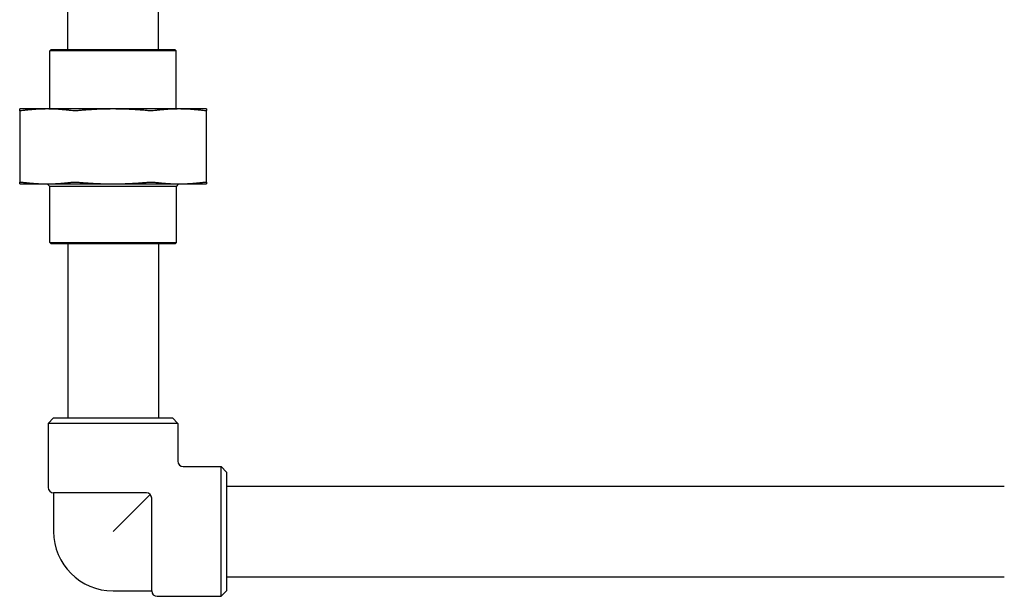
# Model space of a CAD drawing. Header units: inches. Extents: x 18 to 846, y -44 to 561.
# Tile 268 of 642: x 314.16 to 325.55, y 209.37 to 216.04. Entities that reach past the tile are written whole.
import ezdxf

# ---------------------------------------------------------------- set-up
doc = ezdxf.new("R2010")
doc.units = ezdxf.units.IN
doc.header["$LTSCALE"] = 24
doc.header["$MEASUREMENT"] = 0
doc.layers.add('Visible (ANSI)', color=7, linetype='Continuous', lineweight=30)

msp = doc.modelspace()

# ---------------------------------------------------------------- linework, layer by layer
at = {"layer": 'Visible (ANSI)'}
for p, q in [((314.71513, 215.694), (314.71513, 217.5815)), ((315.76513, 215.694), (315.76513, 217.5815)), ((314.5245, 215.694), (314.50888, 215.67838)), ((315.97138, 215.67838), (314.50888, 215.67838)), ((314.50888, 215.005), (314.50888, 215.67838)), ((314.5245, 215.694), (315.95575, 215.694)), ((315.95575, 215.694), (315.97138, 215.67838)), ((315.97138, 215.005), (315.97138, 215.67838)), ((314.47645, 215.005), (314.16013, 215.005)), ((314.16013, 214.9862), (314.16013, 214.1578)), ((315.24013, 215.005), (314.47645, 215.005)), ((316.0038, 215.005), (315.24013, 215.005)), ((316.32013, 215.005), (316.0038, 215.005)), ((316.32013, 214.1578), (316.32013, 214.9862)), ((314.16013, 214.139), (314.47645, 214.139)), ((314.47645, 214.139), (315.24013, 214.139)), ((314.50763, 214.109), (314.47763, 214.139)), ((315.24013, 214.139), (316.0038, 214.139)), ((315.97263, 214.109), (316.00263, 214.139)), ((316.0038, 214.139), (316.32013, 214.139)), ((315.97263, 214.109), (314.50763, 214.109)), ((314.50763, 213.45963), (314.50763, 214.109)), ((315.97263, 213.45963), (315.97263, 214.109)), ((314.50763, 213.45963), (315.97263, 213.45963)), ((314.52325, 213.444), (314.50763, 213.45963)), ((315.957, 213.444), (314.52325, 213.444)), ((314.71513, 213.444), (314.71513, 211.4315)), ((315.76513, 213.444), (315.76513, 211.4315)), ((315.957, 213.444), (315.97263, 213.45963)), ((314.55263, 211.4315), (314.49013, 211.369)), ((314.55263, 211.4315), (315.92763, 211.4315)), ((315.92763, 211.4315), (315.99013, 211.369)), ((315.99013, 211.369), (314.49013, 211.369)), ((314.49013, 211.369), (314.49013, 210.629)), ((315.99013, 211.369), (315.99013, 210.9315)), ((316.05263, 210.869), (316.49013, 210.869)), ((316.49013, 209.369), (316.49013, 210.869)), ((316.55263, 210.8065), (316.49013, 210.869)), ((316.55263, 210.8065), (316.55263, 209.4315)), ((316.55263, 210.644), (325.54939, 210.644)), ((315.62513, 210.5665), (314.55263, 210.5665)), ((314.55263, 210.5665), (314.55263, 210.119)), ((315.66932, 210.5482), (315.24013, 210.119)), ((315.68763, 209.4315), (315.68763, 210.504)), ((316.55263, 209.594), (325.54939, 209.594)), ((315.24013, 209.4315), (315.68763, 209.4315)), ((315.75013, 209.369), (316.49013, 209.369)), ((316.55263, 209.4315), (316.49013, 209.369))]:
    msp.add_line(p, q, dxfattribs=at)
for centre, radius, start, end in [((316.05263, 210.9315), 0.0625, 180, 270), ((314.55263, 210.629), 0.0625, 180, 270), ((315.62513, 210.504), 0.0625, 0, 90), ((315.24013, 210.119), 0.6875, 180, 270), ((315.75013, 209.4315), 0.0625, 180, 270)]:
    msp.add_arc(centre, radius, start, end, dxfattribs=at)
for points, weights in [([(314.16013, 214.9862), (314.16013, 215.005), (314.16013, 215.005)], [1.06125151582, 1.04676875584, 1]), ([(314.47645, 215.005), (314.341, 215.005), (314.19674, 214.9862)], [1, 1.04676875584, 1.06125151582]), ([(314.75616, 214.9862), (314.61191, 215.005), (314.47645, 215.005)], [1.06125151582, 1.04676875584, 1]), ([(315.24013, 215.005), (315.04856, 215.005), (314.84455, 214.9862)], [1, 1.04676875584, 1.06125151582]), ([(315.6357, 214.9862), (315.43169, 215.005), (315.24013, 215.005)], [1.06125151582, 1.04676875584, 1]), ([(316.0038, 215.005), (315.86835, 215.005), (315.72409, 214.9862)], [1, 1.04676875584, 1.06125151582]), ([(316.28352, 214.9862), (316.13926, 215.005), (316.0038, 215.005)], [1.06125151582, 1.04676875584, 1]), ([(316.32013, 215.005), (316.32013, 215.005), (316.32013, 214.9862)], [1, 1.04676875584, 1.06125151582]), ([(314.16013, 214.139), (314.16013, 214.139), (314.16013, 214.1578)], [1, 1.04676875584, 1.06125151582]), ([(314.19674, 214.1578), (314.341, 214.139), (314.47645, 214.139)], [1.06125151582, 1.04676875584, 1]), ([(314.47645, 214.139), (314.61191, 214.139), (314.75616, 214.1578)], [1, 1.04676875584, 1.06125151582]), ([(314.84455, 214.1578), (315.04856, 214.139), (315.24013, 214.139)], [1.06125151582, 1.04676875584, 1]), ([(315.24013, 214.139), (315.43169, 214.139), (315.6357, 214.1578)], [1, 1.04676875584, 1.06125151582]), ([(315.72409, 214.1578), (315.86835, 214.139), (316.0038, 214.139)], [1.06125151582, 1.04676875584, 1]), ([(316.0038, 214.139), (316.13926, 214.139), (316.28352, 214.1578)], [1, 1.04676875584, 1.06125151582]), ([(316.32013, 214.1578), (316.32013, 214.139), (316.32013, 214.139)], [1.06125151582, 1.04676875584, 1])]:
    msp.add_rational_spline(points, weights, degree=2, dxfattribs=at)
for points, knots in [([(314.19674, 214.9862), (314.185, 214.98467), (314.1757, 214.98392), (314.16359, 214.98392), (314.16013, 214.98467), (314.16013, 214.9862)], [0.405588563, 0.405588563, 0.405588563, 0.405588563, 0.526133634, 0.526133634, 0.646678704, 0.646678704, 0.646678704, 0.646678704]), ([(314.84455, 214.9862), (314.82795, 214.98467), (314.81133, 214.98392), (314.7821, 214.98392), (314.76791, 214.98467), (314.75616, 214.9862)], [0.405588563, 0.405588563, 0.405588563, 0.405588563, 0.526133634, 0.526133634, 0.646678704, 0.646678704, 0.646678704, 0.646678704]), ([(315.72409, 214.9862), (315.71235, 214.98467), (315.69815, 214.98392), (315.66892, 214.98392), (315.6523, 214.98467), (315.6357, 214.9862)], [0.405588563, 0.405588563, 0.405588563, 0.405588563, 0.526133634, 0.526133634, 0.646678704, 0.646678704, 0.646678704, 0.646678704]), ([(316.32013, 214.9862), (316.32013, 214.98467), (316.31667, 214.98392), (316.30456, 214.98392), (316.29526, 214.98467), (316.28352, 214.9862)], [0.405588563, 0.405588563, 0.405588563, 0.405588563, 0.526133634, 0.526133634, 0.646678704, 0.646678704, 0.646678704, 0.646678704]), ([(314.16013, 214.1578), (314.16013, 214.15933), (314.16359, 214.16009), (314.1757, 214.16009), (314.185, 214.15933), (314.19674, 214.1578)], [1.30162193, 1.30162193, 1.30162193, 1.30162193, 1.422167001, 1.422167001, 1.542712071, 1.542712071, 1.542712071, 1.542712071]), ([(314.75616, 214.1578), (314.76791, 214.15933), (314.7821, 214.16009), (314.81133, 214.16009), (314.82795, 214.15933), (314.84455, 214.1578)], [1.30162193, 1.30162193, 1.30162193, 1.30162193, 1.422167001, 1.422167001, 1.542712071, 1.542712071, 1.542712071, 1.542712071]), ([(315.6357, 214.1578), (315.6523, 214.15933), (315.66892, 214.16009), (315.69815, 214.16009), (315.71235, 214.15933), (315.72409, 214.1578)], [1.30162193, 1.30162193, 1.30162193, 1.30162193, 1.422167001, 1.422167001, 1.542712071, 1.542712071, 1.542712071, 1.542712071]), ([(316.28352, 214.1578), (316.29526, 214.15933), (316.30456, 214.16009), (316.31667, 214.16009), (316.32013, 214.15933), (316.32013, 214.1578)], [1.30162193, 1.30162193, 1.30162193, 1.30162193, 1.422167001, 1.422167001, 1.542712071, 1.542712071, 1.542712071, 1.542712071])]:
    msp.add_open_spline(points, degree=3, knots=knots, dxfattribs=at)

doc.saveas('drawing.dxf')
